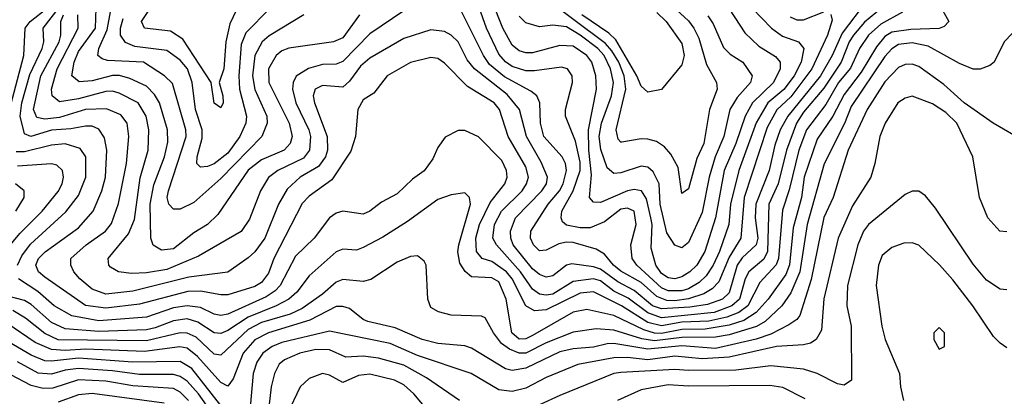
# Model space of a CAD drawing. Header units: inches. Extents: x 1793389 to 1900389, y 320802 to 470796.
# Tile 729 of 752: x 1853496 to 1856402, y 457522 to 458636. Entities that reach past the tile are written whole.
import ezdxf

# ---------------------------------------------------------------- set-up
doc = ezdxf.new("R2010")
doc.units = ezdxf.units.IN
doc.header["$MEASUREMENT"] = 0
doc.layers.add('B8455', color=7, linetype='Continuous')

msp = doc.modelspace()

# ---------------------------------------------------------------- linework, layer by layer
at = {"layer": 'B8455', "color": 2}
for points, elevation in [([(1853460.8, 458350), (1853508.7, 458530), (1853512.3, 458610), (1853527.1, 458630), (1853576.8, 458670), (1853637.2, 458762.8), (1853656.4, 458810), (1853672.8, 458990), (1853669.5, 459050), (1853649.5, 459109.5), (1853630, 459122.7), (1853610, 459126.6), (1853585.5, 459110), (1853573, 459090), (1853560.4, 459050), (1853522, 458970), (1853498.7, 458930), (1853440.3, 458850)], 362), ([(1855658.4, 458670), (1855714.9, 458610), (1855747.3, 458587.3), (1855794.8, 458570), (1855810.3, 458550.3), (1855802.4, 458510), (1855782.4, 458470), (1855751.2, 458428.8), (1855703.9, 458390), (1855669.5, 458330.5), (1855618.5, 458190), (1855593.8, 458090), (1855589.2, 458030), (1855561.6, 457950), (1855542.8, 457910), (1855522, 457878), (1855501.6, 457858.4), (1855470, 457839.8), (1855450, 457834.2), (1855410, 457834), (1855390, 457842.9), (1855318, 457910), (1855304.2, 457930), (1855299.7, 457970), (1855315.8, 458030), (1855309.3, 458070), (1855290, 458078.9), (1855270, 458075.1), (1855221.8, 458038.2), (1855179.6, 458020.4), (1855150, 458020.4), (1855110, 458028.2), (1855098.4, 458038.4), (1855094, 458050), (1855096.3, 458070), (1855129.9, 458130.1), (1855150.6, 458190), (1855150, 458214), (1855136.9, 458276.9), (1855107.3, 458350), (1855107.3, 458370), (1855127.6, 458450), (1855127, 458470), (1855113.2, 458490), (1855095.4, 458495.4), (1855015.9, 458484.1), (1854990, 458484.7), (1854950, 458497.2), (1854930, 458511.2), (1854910, 458534), (1854874.2, 458610), (1854824.2, 458750)], 346), ([(1855377.6, 458717.6), (1855470, 458632), (1855486, 458610), (1855500.9, 458580.9), (1855523.4, 458503.4), (1855553, 458450), (1855554.4, 458430), (1855531.8, 458370), (1855515.3, 458270), (1855494.6, 458225.4), (1855470, 458135.3), (1855450, 458122), (1855439.1, 458199.1), (1855418.3, 458238.3), (1855399.4, 458259.4), (1855375.2, 458275.2), (1855350, 458282.4), (1855330, 458283.6), (1855273.2, 458273.2), (1855270, 458273.2), (1855262.4, 458282.4), (1855256.2, 458310), (1855285.5, 458430), (1855280.2, 458470), (1855264.1, 458510), (1855243.9, 458543.9), (1855225.1, 458565.1), (1855042.6, 458702.6)], 334), ([(1856210, 458681), (1856238, 458630), (1856224.5, 458615.5), (1856210.3, 458609.7), (1856126.5, 458606.5), (1856070, 458598.2), (1856050, 458585.7), (1856024.8, 458555.2), (1855979.4, 458480.6), (1855930, 458414.7), (1855896.1, 458350), (1855850, 458282.7), (1855811.3, 458170), (1855803.5, 458110), (1855779.5, 458020.5), (1855768.6, 457911.4), (1855757.5, 457882.5), (1855704.9, 457810), (1855669.5, 457770.5), (1855633.1, 457746.9), (1855590, 457732.5), (1855519, 457721), (1855450, 457719.9), (1855390, 457707.8), (1855370, 457708.7), (1855338.5, 457718.5), (1855250, 457760.9), (1855170, 457778.9), (1855130, 457771.1), (1855010, 457701.7), (1854990, 457692.6), (1854970, 457691.3), (1854948.4, 457710), (1854932.1, 457810), (1854910, 457860.5), (1854890, 457872.4), (1854830, 457875.1), (1854811.2, 457891.2), (1854795.6, 457915.6), (1854789.6, 457949.6), (1854792.4, 457970), (1854826.6, 458090), (1854824, 458110), (1854810, 458124), (1854770, 458118), (1854730, 458104.5), (1854640.5, 458039.5), (1854567.5, 457992.5), (1854510, 457962), (1854490, 457954.5), (1854450, 457957), (1854430, 457949.4), (1854350, 457878), (1854313.7, 457830), (1854290.4, 457810), (1854252.7, 457790), (1854170, 457756.8), (1854110, 457716.8), (1854090, 457708.3), (1854070, 457709.7), (1854021.7, 457741.7), (1853990, 457751.7), (1853950, 457745.8), (1853895.8, 457724.3), (1853870, 457719), (1853730, 457714.3), (1853630, 457722.2), (1853590, 457740.4), (1853530, 457793.7), (1853510, 457806), (1853415.1, 457830)], 366), ([(1856039.6, 458670), (1855990, 458628.6), (1855956.9, 458590), (1855944.3, 458570), (1855920.7, 458510), (1855870, 458433.5), (1855810, 458362.2), (1855789.3, 458330), (1855759.7, 458250), (1855734.7, 458150), (1855707.5, 458090), (1855702.9, 457950), (1855692.1, 457927.9), (1855647.7, 457890), (1855637.2, 457870), (1855620.2, 457810), (1855598, 457790), (1855545.5, 457770), (1855390, 457754.5), (1855350, 457769.1), (1855292.3, 457812.3), (1855250, 457833.3), (1855210, 457863.5), (1855190, 457869.8), (1855130, 457861.4), (1855070, 457824.5), (1855050, 457820.9), (1855030, 457824.4), (1855010, 457838.9), (1854973.8, 457890), (1854903, 457970), (1854892.8, 457990), (1854897.7, 458030), (1854917.7, 458070), (1854978.9, 458130), (1854992.4, 458150), (1854997.7, 458170), (1854990, 458200.9), (1854938, 458290), (1854912.6, 458370), (1854896.3, 458390), (1854818, 458438), (1854750, 458506.6), (1854730, 458520.9), (1854710, 458523.7), (1854650, 458509.4), (1854581, 458470), (1854541.4, 458418.6), (1854510, 458399), (1854494, 458370), (1854487.3, 458290), (1854473.2, 458246.8), (1854417.5, 458162.5), (1854350, 458114), (1854330, 458092.3), (1854245.7, 457930), (1854230, 457886), (1854210, 457858.7), (1854190, 457847.2), (1854110, 457822.6), (1854090, 457822), (1854030, 457833.5), (1853992.2, 457832.2), (1853850, 457794.8), (1853750, 457782.8), (1853690, 457791.2), (1853570, 457874.7), (1853551.6, 457890), (1853543.5, 457910), (1853551.8, 457930), (1853570.9, 457949.1), (1853670, 458020.4), (1853713.3, 458070), (1853738.9, 458130), (1853749.7, 458170), (1853752.8, 458250), (1853746.7, 458286.7), (1853730, 458311.6), (1853710, 458320.5), (1853690, 458321.1), (1853647.3, 458312.7), (1853590, 458308.7), (1853528.7, 458290), (1853510, 458298), (1853497.1, 458350), (1853502.3, 458390), (1853526.4, 458473.6), (1853562.7, 458550), (1853567.1, 458570), (1853565.7, 458610), (1853619.2, 458680.8)], 358), ([(1855995.3, 458690), (1855923.9, 458596.1), (1855894, 458530), (1855859.7, 458470), (1855762.8, 458350), (1855740.7, 458310), (1855724.8, 458264.8), (1855707.9, 458190), (1855669.2, 458090), (1855666.5, 458050), (1855674.7, 457990), (1855670.2, 457970), (1855628.3, 457931.7), (1855613.4, 457910), (1855590, 457828.4), (1855570, 457809.8), (1855526.1, 457793.9), (1855474.4, 457785.6), (1855390, 457780.8), (1855363.9, 457790), (1855310, 457835.5), (1855261.1, 457861.1), (1855210, 457898), (1855190, 457905), (1855126, 457914), (1855110, 457909.6), (1855070, 457878.7), (1855050, 457874.7), (1855030, 457882.6), (1855010, 457899.1), (1854952.1, 457970), (1854945.3, 457990), (1854945.1, 458010), (1854959.1, 458050), (1855036.9, 458130), (1855051.1, 458150), (1855054.3, 458170), (1855034.8, 458214.8), (1854992.1, 458290), (1854971.2, 458370), (1854934.7, 458414.7), (1854838, 458490), (1854817, 458517), (1854789.8, 458569.7), (1854770, 458589.6), (1854750, 458600.5), (1854710, 458606), (1854630, 458579.6), (1854530, 458521.3), (1854502, 458498), (1854470, 458454), (1854450, 458435.6), (1854390, 458441.3), (1854368.4, 458430), (1854362, 458410), (1854366, 458390), (1854404, 458290), (1854404.4, 458250), (1854398.5, 458230), (1854378, 458202), (1854323.8, 458170), (1854285.7, 458134.3), (1854260.3, 458090), (1854219.5, 457990), (1854190, 457949.5), (1854170, 457932), (1854110, 457889.6), (1853994.9, 457874.9), (1853830, 457833.3), (1853750, 457824.2), (1853710, 457838.9), (1853673.3, 457870), (1853655.6, 457890), (1853646.6, 457910), (1853647, 457930), (1853691.8, 457970), (1853749.5, 458010), (1853767.1, 458032.9), (1853787.3, 458092.7), (1853811.1, 458210), (1853818, 458290), (1853813.6, 458330), (1853794.6, 458354.6), (1853752, 458372), (1853690, 458369.8), (1853613.2, 458346.8), (1853570, 458341.5), (1853546.9, 458346.9), (1853537.3, 458370), (1853558, 458470), (1853612.5, 458570), (1853617.2, 458590), (1853617.2, 458630), (1853625.8, 458650)], 354), ([(1854334.8, 458650), (1854232.1, 458587.9), (1854212.2, 458570), (1854190.2, 458530), (1854183.2, 458470), (1854190.4, 458429.6), (1854225.3, 458350), (1854226.7, 458330), (1854210.4, 458290), (1854090, 458166.3), (1854010, 458095.1), (1853970, 458075.1), (1853950, 458076), (1853936, 458090), (1853931.8, 458110), (1853935.1, 458130), (1853987.1, 458290), (1853986.9, 458310), (1853946.6, 458446.6), (1853923.7, 458470), (1853861.2, 458510), (1853755.3, 458515.3), (1853739.5, 458519.5), (1853727, 458530), (1853729.7, 458550), (1853754, 458606), (1853769.8, 458690)], 342), ([(1855574.9, 458690), (1855636.3, 458596.3), (1855677.5, 458557.5), (1855726.9, 458526.9), (1855740.5, 458510), (1855740.3, 458490), (1855720.9, 458450), (1855659, 458390), (1855636.9, 458350), (1855610.2, 458270), (1855575.5, 458190), (1855550.2, 458050), (1855518.5, 457950), (1855494.6, 457910), (1855474, 457890), (1855450, 457875.4), (1855430, 457869.8), (1855410, 457872.6), (1855390, 457885.7), (1855374, 457910), (1855360.1, 457960.1), (1855362.5, 458030), (1855359.4, 458050), (1855345.7, 458105.7), (1855331.8, 458130), (1855310, 458134), (1855290, 458129.8), (1855210, 458095.6), (1855190, 458096), (1855178, 458110), (1855183.5, 458176.5), (1855175.7, 458250), (1855174.8, 458310), (1855198.9, 458430), (1855196.9, 458470), (1855185.1, 458510), (1855169.6, 458530), (1855130, 458556.9), (1855090, 458559.7), (1855010, 458537.4), (1854990, 458537.4), (1854970, 458543), (1854950, 458560.7), (1854921.7, 458610), (1854890, 458692.7)], 342), ([(1856102, 458658), (1856037.3, 458622.7), (1856001.5, 458590), (1855974.9, 458550), (1855948.2, 458491.8), (1855913, 458450), (1855875, 458385), (1855818.6, 458310), (1855796.2, 458250), (1855767.6, 458132.4), (1855747.4, 458072.6), (1855735.6, 457930), (1855728.6, 457911.4), (1855680.8, 457859.2), (1855645.2, 457790), (1855618.9, 457770), (1855583.7, 457756.3), (1855530, 457744.5), (1855450, 457741.8), (1855390, 457730.5), (1855350, 457740.9), (1855272.8, 457790), (1855190, 457830.9), (1855150, 457827.6), (1855050, 457777.6), (1855015.2, 457775.2), (1854990, 457789.5), (1854949.8, 457870), (1854932.9, 457890), (1854890, 457921), (1854860.9, 457930), (1854844, 457950), (1854842.8, 457990), (1854853.6, 458030), (1854884.8, 458095.2), (1854928, 458150), (1854935.1, 458170), (1854933.3, 458190), (1854918.9, 458218.9), (1854850, 458289), (1854810, 458308), (1854790, 458308), (1854751.6, 458288.4), (1854730, 458258), (1854715.9, 458224.1), (1854690, 458189), (1854655.9, 458164.1), (1854610, 458121.2), (1854564.1, 458095.9), (1854530, 458069.3), (1854510, 458061.2), (1854450, 458069.4), (1854430, 458063.7), (1854410.8, 458050), (1854365.5, 457990), (1854310, 457936.2), (1854264.9, 457850), (1854250, 457834), (1854223.1, 457816.9), (1854110, 457764.7), (1854090, 457761.1), (1854070, 457765.4), (1854030, 457785.1), (1853990, 457789.8), (1853950, 457783.5), (1853870, 457756.1), (1853730, 457745.7), (1853650, 457760.4), (1853597.6, 457790), (1853550, 457832.6), (1853492.3, 457870)], 362), ([(1854630, 458662), (1854530, 458593.3), (1854450, 458511.5), (1854430, 458503.6), (1854390, 458503.5), (1854348.9, 458491.1), (1854311.8, 458468.2), (1854303.1, 458450), (1854301.1, 458430), (1854311.6, 458390), (1854349.1, 458310), (1854354, 458290), (1854351.7, 458250), (1854334.1, 458225.9), (1854258, 458190), (1854230, 458169.5), (1854206.4, 458130), (1854174.4, 458045.6), (1854150, 458009.5), (1854023.8, 457936.2), (1853930, 457897.6), (1853870, 457887.4), (1853825.6, 457885.6), (1853788, 457890), (1853763.7, 457903.7), (1853759, 457910), (1853757.2, 457930), (1853817.4, 458002.6), (1853834.9, 458045.1), (1853851.8, 458168.2), (1853875.4, 458250), (1853876.9, 458310), (1853869.7, 458350), (1853845.6, 458390), (1853790, 458418.3), (1853770, 458424), (1853750, 458423.1), (1853670, 458401.6), (1853613.1, 458393.1), (1853591.8, 458410), (1853589.8, 458430), (1853606.2, 458490), (1853668.5, 458610), (1853667.3, 458650)], 350), ([(1854499.3, 458650), (1854450, 458581.6), (1854422, 458570), (1854290, 458551.5), (1854270, 458543.6), (1854253, 458530), (1854230.4, 458490), (1854231.8, 458450), (1854291.5, 458330), (1854300.3, 458290), (1854294.4, 458270), (1854276.3, 458250), (1854210, 458221.1), (1854170, 458191.2), (1854080.7, 458059.3), (1854050.8, 458030), (1854010, 458005.1), (1853950, 457958.7), (1853914.2, 457954.2), (1853889.6, 457969.6), (1853882.9, 457990), (1853880.8, 458090), (1853892.4, 458147.6), (1853923.5, 458230), (1853933.7, 458273.7), (1853932.4, 458310), (1853908.3, 458390), (1853894.4, 458414.4), (1853870, 458438.7), (1853821.6, 458461.6), (1853790.7, 458470.7), (1853770, 458470.8), (1853710, 458454.5), (1853671.5, 458451.5), (1853649.7, 458470), (1853656.4, 458510), (1853670, 458541.6), (1853719.8, 458610), (1853721.4, 458670)], 346), ([(1854235.5, 458670), (1854163.8, 458596.2), (1854150, 458562), (1854142.8, 458470), (1854144.9, 458430), (1854165.7, 458350), (1854163.1, 458330), (1854146, 458290), (1854110, 458241.3), (1854070, 458209.7), (1854050, 458201.6), (1854030, 458199.3), (1854019.3, 458210), (1854019.6, 458230), (1854034.8, 458285.3), (1854034.8, 458310), (1854015.3, 458370), (1854005.3, 458450), (1853990.9, 458490), (1853970, 458516.3), (1853930, 458544.7), (1853836, 458556), (1853808, 458568), (1853794, 458590), (1853793.3, 458610), (1853801.4, 458638.6)], 338), ([(1854135.8, 458664.2), (1854116.5, 458623.5), (1854104.9, 458570), (1854098.9, 458490), (1854084.7, 458450), (1854095.5, 458410), (1854096.3, 458390), (1854090, 458375.3), (1854070, 458388.7), (1854061.2, 458450), (1853977.8, 458577.8), (1853941.3, 458601.3), (1853864, 458610), (1853856, 458630), (1853877.1, 458662.9)], 334), ([(1855890, 458651), (1855893.7, 458633.7), (1855880.8, 458590), (1855834.2, 458490), (1855772.5, 458407.5), (1855730.9, 458369.1), (1855702.7, 458317.3), (1855634.4, 458110), (1855624.6, 457990), (1855590, 457933.3), (1855559.4, 457860.6), (1855540.3, 457839.7), (1855515.2, 457824.8), (1855470, 457810.5), (1855430, 457804.6), (1855405.9, 457805.9), (1855377, 457817), (1855330, 457858.9), (1855270, 457892.2), (1855248.5, 457910), (1855222.3, 457942.2), (1855197.5, 457957.5), (1855130, 457977.2), (1855110, 457978), (1855087.2, 457972.8), (1855050, 457954), (1855030, 457952.3), (1855012.3, 457970), (1855003.6, 457990), (1855005.1, 458010), (1855055.6, 458090), (1855089.8, 458130), (1855100.3, 458150), (1855109.7, 458189.7), (1855107.3, 458210), (1855097, 458230), (1855043.5, 458290), (1855033, 458330), (1855031.6, 458390), (1855022, 458410), (1855004.4, 458424.4), (1854926.7, 458466.7), (1854883.2, 458503.2), (1854865.1, 458530), (1854795.6, 458670)], 350), ([(1855376.3, 458656.3), (1855403.7, 458630), (1855450, 458564.7), (1855457.1, 458530), (1855450, 458502), (1855390, 458428.7), (1855350, 458421.2), (1855330, 458439), (1855317.4, 458470), (1855256, 458576), (1855235.3, 458595.3), (1855155.3, 458650)], 330), ([(1855770, 458644.4), (1855790, 458635.3), (1855810, 458634.9), (1855870, 458659.1)], 350), ([(1855527, 458647), (1855543, 458623), (1855573.4, 458553.4), (1855593.5, 458533.5), (1855630.6, 458510), (1855658, 458470), (1855652.7, 458450), (1855614.1, 458405.9), (1855591.8, 458370), (1855574.4, 458290), (1855549.2, 458230), (1855531.2, 458170), (1855510, 458066), (1855470, 457977.2), (1855450, 457961.2), (1855430, 457969), (1855405.9, 458005.9), (1855386, 458090), (1855383.5, 458150), (1855365.7, 458185.7), (1855350, 458199.5), (1855330, 458202.9), (1855270, 458182.4), (1855250, 458180.7), (1855230, 458197.2), (1855211.6, 458251.6), (1855206.5, 458290), (1855213.5, 458330), (1855242.4, 458410), (1855248.7, 458450), (1855240.3, 458490), (1855220.8, 458530), (1855202, 458550), (1855150, 458589.8), (1855110, 458614.2), (1855070, 458619.7), (1855030, 458614.5), (1854990, 458626.6), (1854970, 458646)], 338), ([(1856425.4, 458594.6), (1856402, 458570), (1856372, 458510), (1856359.8, 458500.2), (1856330.9, 458489.1), (1856310, 458489.2), (1856270, 458506), (1856177.1, 458557.1), (1856130, 458567.4), (1856090, 458562.2), (1856070, 458549.7), (1856050, 458526.3), (1855950, 458378.7), (1855930.9, 458329.1), (1855870.2, 458209.8), (1855820.2, 458030), (1855798.4, 457890), (1855771.8, 457828.2), (1855745.7, 457790), (1855696.6, 457743.4), (1855670.8, 457729.2), (1855590, 457704.5), (1855550, 457696.8), (1855450, 457696.1), (1855370, 457685.9), (1855332.1, 457692.1), (1855250, 457717.8), (1855198, 457722), (1855130, 457712.4), (1855050, 457680.7), (1854990, 457649.8), (1854970, 457649.8), (1854941.3, 457661.3), (1854918.5, 457678.5), (1854894.3, 457710), (1854870, 457754), (1854859.5, 457759.5), (1854770, 457762), (1854731.8, 457771.8), (1854710, 457785.2), (1854700.9, 457810), (1854696, 457910), (1854690, 457922), (1854670, 457937.2), (1854650, 457936), (1854610, 457919.3), (1854532.7, 457867.3), (1854510, 457862), (1854450, 457867.6), (1854430, 457859.6), (1854390, 457824.7), (1854330, 457782.2), (1854294.4, 457765.6), (1854210, 457740.7), (1854170, 457720.3), (1854090, 457644.2), (1854070, 457646.6), (1854016.8, 457696.8), (1853990, 457708.7), (1853970, 457709.8), (1853870, 457686.8), (1853610, 457689), (1853570, 457707.6), (1853513.5, 457753.5), (1853475.6, 457775.6)], 370), ([(1856430, 458294), (1856369.7, 458329.7), (1856283.7, 458390), (1856223.7, 458443.7), (1856150, 458497), (1856130, 458504.5), (1856110, 458502.9), (1856090, 458494), (1856050, 458451.6), (1855997.6, 458370), (1855940.9, 458250), (1855897, 458110), (1855869.3, 458050.7), (1855832, 457868), (1855798.3, 457761.7), (1855790, 457749.4), (1855766.4, 457733.6), (1855713.5, 457706.5), (1855670, 457691.6), (1855550, 457663.9), (1855450, 457671.7), (1855350, 457661.3), (1855250, 457678.2), (1855230, 457677.6), (1855190, 457667.6), (1855130, 457662.7), (1855090, 457654.2), (1854990, 457606), (1854950, 457598.7), (1854930, 457603.6), (1854830, 457665.1), (1854810, 457671.8), (1854730, 457678.9), (1854684, 457690), (1854604.4, 457724.4), (1854523.7, 457743.7), (1854509.8, 457749.8), (1854470, 457781.6), (1854450, 457787.8), (1854430, 457787.6), (1854352.5, 457747.5), (1854230, 457709.8), (1854190.2, 457689.8), (1854155.6, 457650), (1854125.7, 457574.3), (1854110, 457552.7), (1854090, 457562.9), (1854020.5, 457640.5), (1853990, 457664.7), (1853968.6, 457668.6), (1853864.7, 457655.3), (1853690, 457662.1), (1853630, 457657.7), (1853590, 457660.3), (1853541.9, 457681.9), (1853458.3, 457738.3)], 374), ([(1856410, 458009), (1856388.7, 458010), (1856354, 458050), (1856329.2, 458110), (1856309.4, 458230), (1856261.6, 458330), (1856230, 458361.6), (1856190, 458387.3), (1856130, 458409.4), (1856110, 458403.7), (1856088.2, 458390), (1856050.4, 458330), (1856034.9, 458290), (1856020.5, 458210), (1856008, 458170), (1855954.4, 458085.6), (1855912, 457990), (1855869.1, 457810.9), (1855862.6, 457717.4), (1855847.3, 457690), (1855830, 457679.6), (1855810, 457674.7), (1855729.7, 457669.7), (1855590, 457637.7), (1855510, 457633), (1855430, 457641.1), (1855350, 457630.6), (1855290, 457637.1), (1855250, 457636.1), (1855143.5, 457616.5), (1855050, 457578.3), (1854990, 457546.3), (1854950, 457536.3), (1854910, 457541.6), (1854829, 457590), (1854670, 457643.1), (1854590, 457678.7), (1854410, 457715.4), (1854270, 457681.4), (1854241.6, 457670), (1854214, 457650), (1854196.4, 457623.6), (1854184.9, 457590), (1854176.5, 457490)], 378), ([(1853489.6, 457909.6), (1853502, 457938), (1853527.6, 457972.4), (1853632.6, 458067.4), (1853670, 458115.5), (1853691.1, 458170), (1853691.3, 458230), (1853674.5, 458254.5), (1853630, 458268.3), (1853590, 458264.7), (1853510, 458244.8), (1853485.2, 458245.2)], 362), ([(1853402, 457890), (1853496.4, 458003.6), (1853562.4, 458070), (1853610, 458128), (1853621.6, 458150), (1853625.1, 458170), (1853622, 458190), (1853605.8, 458205.8), (1853589.6, 458209.6), (1853490, 458202.4)], 366), ([(1853485.1, 458070), (1853509.4, 458110), (1853509.2, 458130), (1853484, 458150)], 370), ([(1856410, 457837.2), (1856390, 457839.3), (1856350, 457866), (1856310, 457913.2), (1856198.9, 458078.9), (1856170, 458115.3), (1856150, 458128.7), (1856130, 458128.7), (1856110, 458119), (1856001.6, 458030), (1855987, 458010), (1855970.3, 457970), (1855939.3, 457850), (1855937.1, 457790), (1855950.4, 457730), (1855950.8, 457570), (1855930, 457555.3), (1855910, 457559), (1855850, 457589.5), (1855810, 457602.9), (1855712.7, 457612.7), (1855610, 457599.3), (1855470, 457598.2), (1855430, 457602), (1855270, 457592.4), (1855250, 457589.6), (1855090, 457525.1), (1855030, 457497.6)], 382), ([(1856410, 457665.2), (1856390, 457679), (1856370, 457699), (1856309.5, 457790), (1856250, 457866.6), (1856211.2, 457911.2), (1856150, 457969.2), (1856130, 457976), (1856105.2, 457974.8), (1856070, 457962.7), (1856041.7, 457938.3), (1856030.5, 457910), (1856023.8, 457850), (1856040.5, 457730), (1856050.5, 457690), (1856093, 457590), (1856095.5, 457550), (1856104.9, 457510)], 386), ([(1854090, 457495.4), (1854004.2, 457604.2), (1853970, 457625.3), (1853830, 457622.9), (1853670, 457635.4), (1853590, 457626.2), (1853570, 457627.7), (1853530, 457644.2), (1853424.6, 457704.6)], 378), ([(1854794, 457510), (1854697, 457577), (1854630, 457614.7), (1854555.5, 457635.5), (1854510, 457641.1), (1854458.3, 457638.3), (1854410, 457659.7), (1854370, 457661.1), (1854322.8, 457650), (1854277.3, 457630), (1854262.4, 457617.6), (1854248.5, 457590), (1854238.7, 457550), (1854231.6, 457490)], 382), ([(1854090, 457436.4), (1854023.5, 457530), (1853990, 457567.2), (1853970, 457580.9), (1853950, 457586.8), (1853850, 457586.5), (1853770, 457597.8), (1853670, 457604.2), (1853630, 457599.4), (1853590, 457587.8), (1853550.7, 457590.7), (1853490, 457624.2)], 382), ([(1853994.8, 457510), (1853970, 457534.7), (1853950, 457545.1), (1853830, 457553.3), (1853750, 457567.1), (1853670, 457570.7), (1853593.6, 457546.4), (1853565.3, 457545.3), (1853530, 457554.5), (1853470, 457585.4)], 386), ([(1854700.7, 457480.7), (1854659.6, 457530), (1854630, 457556.3), (1854602.7, 457570), (1854530, 457588.3), (1854495.9, 457584.1), (1854450, 457563.6), (1854410, 457585.1), (1854390, 457589.5), (1854350, 457575.1), (1854324, 457550), (1854285.3, 457470)], 386), ([(1855814.5, 457514.5), (1855748.3, 457548.3), (1855710, 457554.3), (1855470, 457552.2), (1855410, 457556), (1855330, 457541.6), (1855261, 457510)], 386), ([(1853922.6, 457502.6), (1853710, 457530.8), (1853670, 457526.9), (1853610, 457505.1)], 390)]:
    msp.add_lwpolyline(points, dxfattribs=dict(at, elevation=elevation))
at = {"layer": 'B8455', "color": 2, "elevation": 390}
msp.add_lwpolyline([(1856210, 457726), (1856194, 457710), (1856194, 457690), (1856210, 457662), (1856226, 457670), (1856226, 457710)], close=True, dxfattribs=at)

doc.saveas('drawing.dxf')
